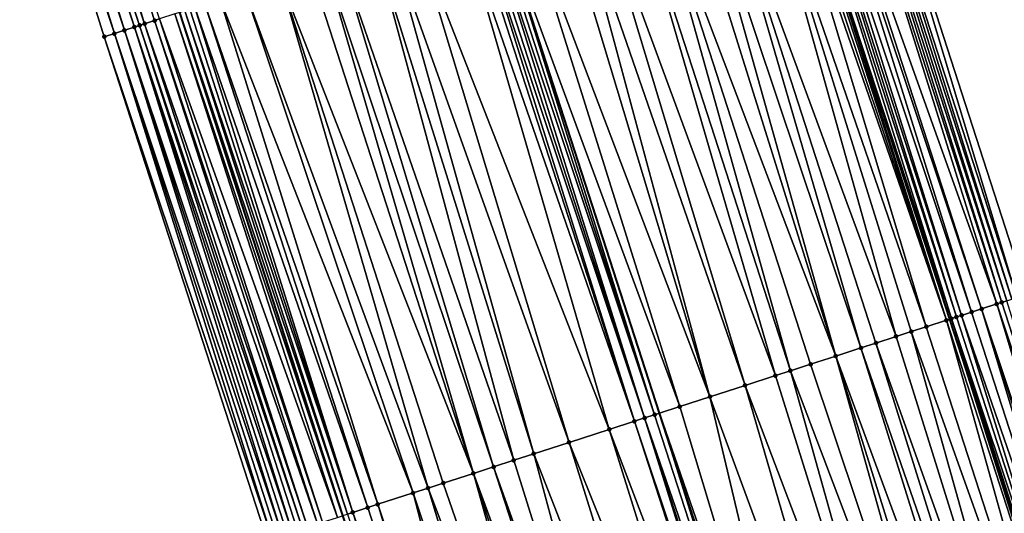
# Model space of a CAD drawing. Header units: feet. Extents: x 2004186 to 2014793, y 836912 to 864902.
# Tile 829 of 974: x 2004625 to 2004662, y 858675 to 858693. Entities that reach past the tile are written whole.
import ezdxf

# ---------------------------------------------------------------- set-up
doc = ezdxf.new("R2010")
doc.units = ezdxf.units.FT
doc.header["$LTSCALE"] = 100
doc.header["$MEASUREMENT"] = 0
for name, color, linetype, lineweight in [('EP_Travel Lane', 5, 'Continuous', 40), ('GPL_Skip Line', 2, 'Continuous', 40), ('Road Shots', 4, 'Continuous', 200), ('Road X-Section', 30, 'Continuous', 13)]:
    doc.layers.add(name, color=color, linetype=linetype, lineweight=lineweight)
doc.layers.add('I-77 SB_MM21-27-Surface-Border', color=7, linetype='Continuous')
doc.layers.add('I-77 SB_MM21-27-Surface-TIN', color=7, linetype='Continuous')

msp = doc.modelspace()

# ---------------------------------------------------------------- linework, layer by layer
at = {"layer": 'EP_Travel Lane'}
for points in [[(2004709.61771611, 858529.906138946, 453.9623807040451), (2004703.471648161, 858548.9372672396, 453.7572828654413), (2004697.325488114, 858567.9686807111, 453.5816978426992), (2004691.179382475, 858586.9999257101, 453.3886868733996), (2004685.033347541, 858606.030951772, 453.1730164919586), (2004678.887321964, 858625.0619488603, 452.954324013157), (2004672.739159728, 858644.0960422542, 452.7560016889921), (2004666.564572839, 858663.1181943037, 452.575067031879), (2004660.390050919, 858682.140146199, 452.3727517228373), (2004654.215562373, 858701.1619952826, 452.1594480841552), (2004648.040919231, 858720.184320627, 451.9970064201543), (2004641.866332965, 858739.2064707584, 451.8158617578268), (2004635.69182761, 858758.228371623, 451.6081030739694), (2004629.517263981, 858777.2504520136, 451.4194967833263), (2004623.342828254, 858796.2721383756, 451.1888358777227), (2004617.196456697, 858815.3040209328, 451.0106820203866), (2004611.05073845, 858834.3353177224, 450.809887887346), (2004604.904946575, 858853.3668425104, 450.6313868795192)], [(2004680.48499716, 858541.5044256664, 453.7725966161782), (2004674.345778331, 858560.5378926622, 453.5791291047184), (2004668.2065859, 858579.5712778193, 453.3771737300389), (2004662.067361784, 858598.6047612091, 453.1853802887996), (2004655.928195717, 858617.6380646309, 452.9749825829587), (2004649.788871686, 858636.6676614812, 452.7713771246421), (2004643.615382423, 858655.6900718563, 452.5810532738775), (2004637.441890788, 858674.7124895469, 452.391521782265), (2004631.268425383, 858693.7348264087, 452.1933727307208), (2004625.094902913, 858712.7573391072, 452.0139840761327), (2004618.921462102, 858731.7796001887, 451.807726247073), (2004612.748018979, 858750.801868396, 451.6022291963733), (2004606.574512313, 858769.8243323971, 451.4176535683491), (2004600.401065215, 858788.8466128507, 451.2134640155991), (2004594.241941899, 858807.8726074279, 451.0178052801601), (2004588.082730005, 858826.8995207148, 450.8157096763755), (2004581.923465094, 858845.9265977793, 450.6296128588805)]]:
    msp.add_polyline3d(points, dxfattribs=at)
at = {"layer": 'GPL_Skip Line'}
msp.add_polyline3d([(2004698.653611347, 858526.3630178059, 454.1734319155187), (2004692.500391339, 858545.3919193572, 453.9763916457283), (2004686.347115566, 858564.4209933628, 453.7972067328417), (2004680.193896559, 858583.4498918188, 453.5998459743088), (2004674.040709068, 858602.47869281, 453.3923940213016), (2004667.887527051, 858621.5074768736, 453.1831894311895), (2004661.734111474, 858640.5363083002, 452.9855262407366), (2004655.575425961, 858659.563413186, 452.7858262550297), (2004649.416711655, 858678.5906070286, 452.595621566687), (2004643.25799972, 858697.6177935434, 452.4046346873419), (2004637.09926841, 858716.6450399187, 452.2200373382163), (2004630.94057194, 858735.672178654, 452.0239504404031), (2004624.781926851, 858754.6991586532, 451.8109200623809), (2004618.623234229, 858773.726285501, 451.613564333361), (2004612.464550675, 858792.7533843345, 451.4132183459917), (2004606.304704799, 858811.7800683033, 451.2086817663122), (2004600.144751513, 858830.8070277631, 451.0318982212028), (2004593.984853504, 858849.8338164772, 450.8384232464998)], dxfattribs=at)
at = {"layer": 'I-77 SB_MM21-27-Surface-Border', "color": 3, "linetype": 'ByBlock', "lineweight": -2}
for points in [[(2004607.305443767, 858854.142167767, 450.4692363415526), (2004612.704133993, 858834.8692839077, 450.6932272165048), (2004618.864052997, 858815.8424303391, 450.880374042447), (2004625.02409527, 858796.815138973, 451.0737429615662), (2004631.75367445, 858777.9726429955, 451.256265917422), (2004638.293041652, 858759.0683452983, 451.4162005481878), (2004644.832429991, 858740.1639822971, 451.5691456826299), (2004650.991186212, 858721.1366589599, 451.7455215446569), (2004657.149925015, 858702.1093894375, 451.9276471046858), (2004663.308614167, 858683.0822733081, 452.1261611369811), (2004669.657585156, 858664.1167430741, 452.3242309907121), (2004675.625982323, 858645.0280724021, 452.5264942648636), (2004681.780788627, 858625.9949378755, 452.7061495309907), (2004687.933923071, 858606.9663009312, 452.9306012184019), (2004693.706398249, 858587.8147877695, 453.1751260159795), (2004699.669277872, 858568.7244813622, 453.3856539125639), (2004705.441837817, 858549.5727060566, 453.6030630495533), (2004711.785404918, 858530.6051886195, 453.7844621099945)], [(2004678.990061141, 858541.0203080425, 453.7058179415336), (2004674.168733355, 858560.4805603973, 453.571379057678), (2004666.112750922, 858578.8934297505, 453.303891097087), (2004659.579012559, 858597.7990193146, 453.0818200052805), (2004653.425856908, 858616.8277218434, 452.8641889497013), (2004646.893223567, 858635.7292243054, 452.6578542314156), (2004640.734521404, 858654.7563806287, 452.4636306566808), (2004634.575778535, 858673.7836627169, 452.2828453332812), (2004628.417070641, 858692.8108367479, 452.0905411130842), (2004622.448609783, 858711.8997041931, 451.9092669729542), (2004616.670476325, 858731.0500167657, 451.7125314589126), (2004610.702076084, 858750.1386969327, 451.5112617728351), (2004605.494637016, 858769.4742340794, 451.363091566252), (2004599.417987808, 858788.5278994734, 451.1640647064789), (2004592.842570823, 858807.4189670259, 450.9650828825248), (2004587.587272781, 858826.7388912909, 450.795730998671), (2004581.807851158, 858845.8891214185, 450.6254984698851)]]:
    msp.add_polyline3d(points, dxfattribs=at)
at = {"layer": 'I-77 SB_MM21-27-Surface-TIN', "color": 128, "linetype": 'ByBlock', "lineweight": -2}
for points in [[(2004624.160914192, 858712.454694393, 451.9819432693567), (2004623.590185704, 858712.2695751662, 451.9446428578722), (2004629.93917473, 858693.3039892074, 452.1367654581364)], [(2004624.160914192, 858712.454694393, 451.9819432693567), (2004630.319650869, 858693.4274314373, 452.1647718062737), (2004630.509894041, 858693.4891367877, 452.177092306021)], [(2004624.160914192, 858712.454694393, 451.9819432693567), (2004629.93917473, 858693.3039892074, 452.1367654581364), (2004630.319650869, 858693.4274314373, 452.1647718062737)], [(2004622.638865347, 858711.9613712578, 451.9175008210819), (2004622.448609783, 858711.8997041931, 451.9092669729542), (2004628.797583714, 858692.934164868, 452.1063673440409)], [(2004622.829132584, 858712.0230022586, 451.9218852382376), (2004622.638865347, 858711.9613712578, 451.9175008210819), (2004628.797583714, 858692.934164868, 452.1063673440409)], [(2004623.019406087, 858712.0846139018, 451.9242033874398), (2004622.829132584, 858712.0230022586, 451.9218852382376), (2004629.178139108, 858693.057362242, 452.108237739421)], [(2004622.829132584, 858712.0230022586, 451.9218852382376), (2004628.797583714, 858692.934164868, 452.1063673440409), (2004629.178139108, 858693.057362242, 452.108237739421)], [(2004623.209673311, 858712.1462449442, 451.9285921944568), (2004623.019406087, 858712.0846139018, 451.9242033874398), (2004629.178139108, 858693.057362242, 452.108237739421)], [(2004623.399933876, 858712.2078965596, 451.9351770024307), (2004623.209673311, 858712.1462449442, 451.9285921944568), (2004629.558668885, 858693.1806387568, 452.1185556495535)], [(2004623.209673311, 858712.1462449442, 451.9285921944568), (2004629.178139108, 858693.057362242, 452.108237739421), (2004629.558668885, 858693.1806387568, 452.1185556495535)], [(2004623.590185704, 858712.2695751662, 451.9446428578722), (2004623.399933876, 858712.2078965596, 451.9351770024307), (2004629.748925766, 858693.2423017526, 452.1263551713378)], [(2004623.399933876, 858712.2078965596, 451.9351770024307), (2004629.558668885, 858693.1806387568, 452.1185556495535), (2004629.748925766, 858693.2423017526, 452.1263551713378)], [(2004623.590185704, 858712.2695751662, 451.9446428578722), (2004629.748925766, 858693.2423017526, 452.1263551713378), (2004629.93917473, 858693.3039892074, 452.1367654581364)], [(2004622.448609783, 858711.8997041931, 451.9092669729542), (2004628.417070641, 858692.8108367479, 452.0905411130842), (2004628.797583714, 858692.934164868, 452.1063673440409)], [(2004656.388692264, 858701.8633714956, 451.9641266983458), (2004656.198371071, 858701.8019071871, 451.9775351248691), (2004662.357029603, 858682.7748856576, 452.1861457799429)], [(2004656.578972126, 858701.9249634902, 451.9643475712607), (2004656.388692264, 858701.8633714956, 451.9641266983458), (2004662.547362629, 858682.8363134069, 452.1688352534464)], [(2004656.388692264, 858701.8633714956, 451.9641266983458), (2004662.357029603, 858682.7748856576, 452.1861457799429), (2004662.547362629, 858682.8363134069, 452.1688352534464)], [(2004656.769272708, 858701.9864914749, 451.9577359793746), (2004656.578972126, 858701.9249634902, 451.9643475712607), (2004662.737647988, 858682.897888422, 452.1672438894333)], [(2004656.578972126, 858701.9249634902, 451.9643475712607), (2004662.547362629, 858682.8363134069, 452.1688352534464), (2004662.737647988, 858682.897888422, 452.1672438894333)], [(2004657.149925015, 858702.1093894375, 451.9276471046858), (2004656.769272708, 858701.9864914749, 451.9577359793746), (2004662.927962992, 858682.9593718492, 452.1558764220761)], [(2004656.769272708, 858701.9864914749, 451.9577359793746), (2004662.737647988, 858682.897888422, 452.1672438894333), (2004662.927962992, 858682.9593718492, 452.1558764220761)], [(2004657.149925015, 858702.1093894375, 451.9276471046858), (2004662.927962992, 858682.9593718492, 452.1558764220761), (2004663.308614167, 858683.0822733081, 452.1261611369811)], [(2004655.24673177, 858701.494688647, 452.0555716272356), (2004654.86602881, 858701.3719471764, 452.1023644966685), (2004661.215029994, 858682.4063236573, 452.2904889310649)], [(2004655.437068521, 858701.5561048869, 452.0370323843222), (2004655.24673177, 858701.494688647, 452.0555716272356), (2004661.595713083, 858682.5291265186, 452.2502493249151)], [(2004655.24673177, 858701.494688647, 452.0555716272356), (2004661.215029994, 858682.4063236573, 452.2904889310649), (2004661.595713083, 858682.5291265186, 452.2502493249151)], [(2004656.198371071, 858701.8019071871, 451.9775351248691), (2004655.437068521, 858701.5561048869, 452.0370323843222), (2004662.166703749, 858682.7134357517, 452.201091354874)], [(2004655.437068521, 858701.5561048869, 452.0370323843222), (2004661.595713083, 858682.5291265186, 452.2502493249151), (2004662.166703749, 858682.7134357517, 452.201091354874)], [(2004656.198371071, 858701.8019071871, 451.9775351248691), (2004662.166703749, 858682.7134357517, 452.201091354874), (2004662.357029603, 858682.7748856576, 452.1861457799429)], [(2004654.104702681, 858701.1262177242, 452.1696375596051), (2004653.914392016, 858701.0647208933, 452.1795745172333), (2004660.263331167, 858682.0992890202, 452.3881543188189)], [(2004654.104702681, 858701.1262177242, 452.1696375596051), (2004660.263331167, 858682.0992890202, 452.3881543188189), (2004654.215562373, 858701.1619952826, 452.1594480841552)], [(2004654.485369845, 858701.2490697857, 452.1346492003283), (2004654.215562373, 858701.1619952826, 452.1594480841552), (2004660.453681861, 858682.1606621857, 452.3650174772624)], [(2004660.263331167, 858682.0992890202, 452.3881543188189), (2004660.390050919, 858682.140146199, 452.3727517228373), (2004654.215562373, 858701.1619952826, 452.1594480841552)], [(2004660.453681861, 858682.1606621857, 452.3650174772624), (2004654.215562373, 858701.1619952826, 452.1594480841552), (2004660.390050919, 858682.140146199, 452.3727517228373)], [(2004654.675691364, 858701.3105330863, 452.1211332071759), (2004654.485369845, 858701.2490697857, 452.1346492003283), (2004660.644043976, 858682.2220000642, 452.3381141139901)], [(2004654.485369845, 858701.2490697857, 452.1346492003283), (2004660.453681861, 858682.1606621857, 452.3650174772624), (2004660.644043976, 858682.2220000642, 452.3381141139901)], [(2004654.86602881, 858701.3719471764, 452.1023644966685), (2004654.675691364, 858701.3105330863, 452.1211332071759), (2004660.834386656, 858682.2833979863, 452.3176197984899)], [(2004654.675691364, 858701.3105330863, 452.1211332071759), (2004660.644043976, 858682.2220000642, 452.3381141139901), (2004660.834386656, 858682.2833979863, 452.3176197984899)], [(2004654.86602881, 858701.3719471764, 452.1023644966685), (2004660.834386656, 858682.2833979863, 452.3176197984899), (2004661.215029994, 858682.4063236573, 452.2904889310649)], [(2004652.962897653, 858700.757054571, 452.2098146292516), (2004651.440543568, 858700.2646744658, 452.2460315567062), (2004658.360362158, 858681.4838954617, 452.4421306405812)], [(2004653.724088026, 858701.0032034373, 452.1873099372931), (2004652.962897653, 858700.757054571, 452.2098146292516), (2004659.502119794, 858681.8532050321, 452.4175833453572)], [(2004652.962897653, 858700.757054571, 452.2098146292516), (2004658.931240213, 858681.6685526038, 452.4301085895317), (2004659.502119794, 858681.8532050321, 452.4175833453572)], [(2004652.962897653, 858700.757054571, 452.2098146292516), (2004658.360362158, 858681.4838954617, 452.4421306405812), (2004658.931240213, 858681.6685526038, 452.4301085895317)], [(2004653.914392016, 858701.0647208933, 452.1795745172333), (2004653.724088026, 858701.0032034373, 452.1873099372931), (2004660.263331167, 858682.0992890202, 452.3881543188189)], [(2004653.724088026, 858701.0032034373, 452.1873099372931), (2004659.502119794, 858681.8532050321, 452.4175833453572), (2004660.263331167, 858682.0992890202, 452.3881543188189)], [(2004650.679358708, 858700.0185085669, 452.2667182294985), (2004650.108484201, 858699.8338404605, 452.2775705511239), (2004656.076865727, 858680.7452181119, 452.4850120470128)], [(2004651.440543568, 858700.2646744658, 452.2460315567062), (2004650.679358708, 858700.0185085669, 452.2667182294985), (2004657.028324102, 858681.0529956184, 452.4666407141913)], [(2004650.679358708, 858700.0185085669, 452.2667182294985), (2004656.076865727, 858680.7452181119, 452.4850120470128), (2004657.028324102, 858681.0529956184, 452.4666407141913)], [(2004651.440543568, 858700.2646744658, 452.2460315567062), (2004657.599195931, 858681.2376719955, 452.4566717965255), (2004658.360362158, 858681.4838954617, 452.4421306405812)], [(2004651.440543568, 858700.2646744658, 452.2460315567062), (2004657.028324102, 858681.0529956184, 452.4666407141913), (2004657.599195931, 858681.2376719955, 452.4566717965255)], [(2004650.108484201, 858699.8338404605, 452.2775705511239), (2004648.966744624, 858699.4644751, 452.296163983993), (2004656.076865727, 858680.7452181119, 452.4850120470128)], [(2004648.966744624, 858699.4644751, 452.296163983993), (2004648.205598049, 858699.2181909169, 452.3042249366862), (2004654.364258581, 858680.1911632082, 452.5121678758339)], [(2004648.966744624, 858699.4644751, 452.296163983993), (2004655.125423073, 858680.4373920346, 452.4981989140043), (2004656.076865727, 858680.7452181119, 452.4850120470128)], [(2004648.966744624, 858699.4644751, 452.296163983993), (2004654.364258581, 858680.1911632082, 452.5121678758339), (2004655.125423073, 858680.4373920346, 452.4981989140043)], [(2004648.205598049, 858699.2181909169, 452.3042249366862), (2004646.873577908, 858698.7872357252, 452.3228284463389), (2004653.79338663, 858680.0064872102, 452.5221772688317)], [(2004648.205598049, 858699.2181909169, 452.3042249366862), (2004653.79338663, 858680.0064872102, 452.5221772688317), (2004654.364258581, 858680.1911632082, 452.5121678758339)], [(2004646.112412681, 858698.5410091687, 452.3370404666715), (2004645.541519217, 858698.3563996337, 452.3541447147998), (2004651.319597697, 858679.2062569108, 452.5690052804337)], [(2004646.873577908, 858698.7872357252, 452.3228284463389), (2004646.112412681, 858698.5410091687, 452.3370404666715), (2004652.651644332, 858679.6371302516, 452.5416663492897)], [(2004646.112412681, 858698.5410091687, 452.3370404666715), (2004651.319597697, 858679.2062569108, 452.5690052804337), (2004652.651644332, 858679.6371302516, 452.5416663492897)], [(2004646.873577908, 858698.7872357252, 452.3228284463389), (2004652.651644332, 858679.6371302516, 452.5416663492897), (2004653.79338663, 858680.0064872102, 452.5221772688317)], [(2004645.541519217, 858698.3563996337, 452.3541447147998), (2004644.209464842, 858697.9255502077, 452.3840376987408), (2004651.319597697, 858679.2062569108, 452.5690052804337)], [(2004644.209464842, 858697.9255502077, 452.3840376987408), (2004643.25799972, 858697.6177935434, 452.4046346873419), (2004650.17786235, 858678.8368784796, 452.5862023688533)], [(2004644.209464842, 858697.9255502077, 452.3840376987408), (2004650.17786235, 858678.8368784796, 452.5862023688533), (2004651.319597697, 858679.2062569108, 452.5690052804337)], [(2004642.687176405, 858697.4329672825, 452.3986055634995), (2004642.4968832, 858697.3714165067, 452.402784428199), (2004648.845890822, 858678.4057730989, 452.5887732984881)], [(2004642.87745753, 858697.4945553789, 452.3984102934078), (2004642.687176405, 858697.4329672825, 452.3986055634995), (2004648.845890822, 858678.4057730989, 452.5887732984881)], [(2004643.067720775, 858697.5561987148, 452.4041113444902), (2004642.87745753, 858697.4945553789, 452.3984102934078), (2004649.226423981, 858678.5290391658, 452.5979763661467)], [(2004642.87745753, 858697.4945553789, 452.3984102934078), (2004648.845890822, 858678.4057730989, 452.5887732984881), (2004649.226423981, 858678.5290391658, 452.5979763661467)], [(2004643.067720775, 858697.5561987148, 452.4041113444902), (2004649.226423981, 858678.5290391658, 452.5979763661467), (2004643.25799972, 858697.6177935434, 452.4046346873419)], [(2004649.226423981, 858678.5290391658, 452.5979763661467), (2004649.416711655, 858678.5906070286, 452.595621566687), (2004643.25799972, 858697.6177935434, 452.4046346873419)], [(2004650.17786235, 858678.8368784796, 452.5862023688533), (2004643.25799972, 858697.6177935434, 452.4046346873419), (2004649.416711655, 858678.5906070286, 452.595621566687)], [(2004641.926043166, 858697.1866419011, 452.4022690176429), (2004640.213597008, 858696.6320896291, 452.3763373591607), (2004647.513946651, 858677.9745831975, 452.5823224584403)], [(2004642.306598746, 858697.3098386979, 452.4040777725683), (2004641.926043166, 858697.1866419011, 452.4022690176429), (2004648.46531204, 858678.2826479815, 452.5946152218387)], [(2004641.926043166, 858697.1866419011, 452.4022690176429), (2004647.513946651, 858677.9745831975, 452.5823224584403), (2004648.46531204, 858678.2826479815, 452.5946152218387)], [(2004642.4968832, 858697.3714165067, 452.402784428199), (2004642.306598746, 858697.3098386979, 452.4040777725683), (2004648.46531204, 858678.2826479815, 452.5946152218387)], [(2004642.4968832, 858697.3714165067, 452.402784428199), (2004648.46531204, 858678.2826479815, 452.5946152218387), (2004648.845890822, 858678.4057730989, 452.5887732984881)], [(2004639.262243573, 858696.3239879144, 452.3601036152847), (2004638.691419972, 858696.1391625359, 452.3541686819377), (2004644.659870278, 858677.0503276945, 452.5389169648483)], [(2004640.213597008, 858696.6320896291, 452.3763373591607), (2004639.262243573, 858696.3239879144, 452.3601036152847), (2004645.991770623, 858677.481652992, 452.5598200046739)], [(2004639.262243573, 858696.3239879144, 452.3601036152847), (2004644.659870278, 858677.0503276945, 452.5389169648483), (2004645.991770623, 858677.481652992, 452.5598200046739)], [(2004640.213597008, 858696.6320896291, 452.3763373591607), (2004645.991770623, 858677.481652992, 452.5598200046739), (2004647.513946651, 858677.9745831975, 452.5823224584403)], [(2004638.691419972, 858696.1391625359, 452.3541686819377), (2004637.359519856, 858695.7078365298, 452.3331913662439), (2004643.898785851, 858676.8038515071, 452.52648255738)], [(2004638.691419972, 858696.1391625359, 452.3541686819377), (2004643.898785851, 858676.8038515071, 452.52648255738), (2004644.659870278, 858677.0503276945, 452.5389169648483)], [(2004637.359519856, 858695.7078365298, 452.3331913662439), (2004636.788714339, 858695.5229552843, 452.3212931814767), (2004643.137703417, 858676.5573691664, 452.5133913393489)], [(2004637.359519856, 858695.7078365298, 452.3331913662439), (2004643.137703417, 858676.5573691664, 452.5133913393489), (2004643.898785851, 858676.8038515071, 452.52648255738)], [(2004636.21790235, 858695.338094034, 452.311529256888), (2004635.076288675, 858694.9683396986, 452.2886034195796), (2004642.376621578, 858676.3108849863, 452.5001037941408)], [(2004636.788714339, 858695.5229552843, 452.3212931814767), (2004636.21790235, 858695.338094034, 452.311529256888), (2004642.376621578, 858676.3108849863, 452.5001037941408)], [(2004636.788714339, 858695.5229552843, 452.3212931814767), (2004642.376621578, 858676.3108849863, 452.5001037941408), (2004643.137703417, 858676.5573691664, 452.5133913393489)], [(2004635.076288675, 858694.9683396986, 452.2886034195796), (2004633.74438846, 858694.5370139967, 452.2676585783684), (2004640.664194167, 858675.7562747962, 452.4679882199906)], [(2004635.076288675, 858694.9683396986, 452.2886034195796), (2004641.235004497, 858675.9411411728, 452.4782998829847), (2004642.376621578, 858676.3108849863, 452.5001037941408)], [(2004635.076288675, 858694.9683396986, 452.2886034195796), (2004640.664194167, 858675.7562747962, 452.4679882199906), (2004641.235004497, 858675.9411411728, 452.4782998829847)], [(2004633.74438846, 858694.5370139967, 452.2676585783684), (2004632.793018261, 858694.2289640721, 452.2569528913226), (2004640.093377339, 858675.5714284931, 452.4598192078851)], [(2004633.74438846, 858694.5370139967, 452.2676585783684), (2004640.093377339, 858675.5714284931, 452.4598192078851), (2004640.664194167, 858675.7562747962, 452.4679882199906)], [(2004632.222222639, 858694.0440522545, 452.2417914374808), (2004631.841706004, 858693.9207351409, 452.2271400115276), (2004638.380922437, 858675.0169032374, 452.4367695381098)], [(2004632.793018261, 858694.2289640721, 452.2569528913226), (2004632.222222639, 858694.0440522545, 452.2417914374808), (2004638.761456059, 858675.1401678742, 452.4458199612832)], [(2004632.222222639, 858694.0440522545, 452.2417914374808), (2004638.380922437, 858675.0169032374, 452.4367695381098), (2004638.761456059, 858675.1401678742, 452.4458199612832)], [(2004632.793018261, 858694.2289640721, 452.2569528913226), (2004638.761456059, 858675.1401678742, 452.4458199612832), (2004640.093377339, 858675.5714284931, 452.4598192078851)], [(2004631.080718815, 858693.6739585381, 452.1826399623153), (2004630.509894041, 858693.4891367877, 452.177092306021), (2004637.23942431, 858674.6467919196, 452.3757381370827)], [(2004631.080718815, 858693.6739585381, 452.1826399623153), (2004637.429660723, 858674.7085181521, 452.3902877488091), (2004631.268425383, 858693.7348264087, 452.1933727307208)], [(2004631.080718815, 858693.6739585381, 452.1826399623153), (2004637.23942431, 858674.6467919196, 452.3757381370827), (2004637.429660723, 858674.7085181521, 452.3902877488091)], [(2004631.270966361, 858693.7356503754, 452.193518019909), (2004631.268425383, 858693.7348264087, 452.1933727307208), (2004637.441890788, 858674.7124895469, 452.391521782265)], [(2004637.429660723, 858674.7085181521, 452.3902877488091), (2004637.441890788, 858674.7124895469, 452.391521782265), (2004631.268425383, 858693.7348264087, 452.1933727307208)], [(2004631.461193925, 858693.7974039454, 452.2109854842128), (2004631.270966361, 858693.7356503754, 452.193518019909), (2004637.619883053, 858674.7702878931, 452.4094814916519)], [(2004631.270966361, 858693.7356503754, 452.193518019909), (2004637.441890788, 858674.7124895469, 452.391521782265), (2004637.619883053, 858674.7702878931, 452.4094814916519)], [(2004631.651439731, 858693.8591011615, 452.222437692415), (2004631.461193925, 858693.7974039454, 452.2109854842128), (2004637.810138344, 858674.8319558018, 452.417805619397)], [(2004631.461193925, 858693.7974039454, 452.2109854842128), (2004637.619883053, 858674.7702878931, 452.4094814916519), (2004637.810138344, 858674.8319558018, 452.417805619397)], [(2004631.841706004, 858693.9207351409, 452.2271400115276), (2004631.651439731, 858693.8591011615, 452.222437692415), (2004637.810138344, 858674.8319558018, 452.417805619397)], [(2004631.841706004, 858693.9207351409, 452.2271400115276), (2004637.810138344, 858674.8319558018, 452.417805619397), (2004638.380922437, 858675.0169032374, 452.4367695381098)], [(2004629.93917473, 858693.3039892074, 452.1367654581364), (2004629.748925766, 858693.2423017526, 452.1263551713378), (2004636.097877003, 858674.2768325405, 452.3309247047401)], [(2004630.319650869, 858693.4274314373, 452.1647718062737), (2004629.93917473, 858693.3039892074, 452.1367654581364), (2004636.47833966, 858674.400316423, 452.3633774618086)], [(2004629.93917473, 858693.3039892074, 452.1367654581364), (2004636.097877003, 858674.2768325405, 452.3309247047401), (2004636.47833966, 858674.400316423, 452.3633774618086)], [(2004630.509894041, 858693.4891367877, 452.177092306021), (2004630.319650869, 858693.4274314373, 452.1647718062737), (2004636.668600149, 858674.4619682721, 452.3699873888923)], [(2004630.319650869, 858693.4274314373, 452.1647718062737), (2004636.47833966, 858674.400316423, 452.3633774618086), (2004636.668600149, 858674.4619682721, 452.3699873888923)], [(2004630.509894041, 858693.4891367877, 452.177092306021), (2004636.668600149, 858674.4619682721, 452.3699873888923), (2004637.23942431, 858674.6467919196, 452.3757381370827)], [(2004628.797583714, 858692.934164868, 452.1063673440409), (2004628.417070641, 858692.8108367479, 452.0905411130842), (2004634.766031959, 858673.8453363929, 452.2917850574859)], [(2004629.178139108, 858693.057362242, 452.108237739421), (2004628.797583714, 858692.934164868, 452.1063673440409), (2004635.146572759, 858673.9685788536, 452.2984684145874)], [(2004628.797583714, 858692.934164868, 452.1063673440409), (2004634.956292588, 858673.906987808, 452.2983486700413), (2004635.146572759, 858673.9685788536, 452.2984684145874)], [(2004628.797583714, 858692.934164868, 452.1063673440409), (2004634.766031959, 858673.8453363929, 452.2917850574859), (2004634.956292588, 858673.906987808, 452.2983486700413)], [(2004629.558668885, 858693.1806387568, 452.1185556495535), (2004629.178139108, 858693.057362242, 452.108237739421), (2004635.527131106, 858674.0917671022, 452.2993651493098)], [(2004629.178139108, 858693.057362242, 452.108237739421), (2004635.336860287, 858674.0301471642, 452.2961614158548), (2004635.527131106, 858674.0917671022, 452.2993651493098)], [(2004629.178139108, 858693.057362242, 452.108237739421), (2004635.146572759, 858673.9685788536, 452.2984684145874), (2004635.336860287, 858674.0301471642, 452.2961614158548)], [(2004629.748925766, 858693.2423017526, 452.1263551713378), (2004629.558668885, 858693.1806387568, 452.1185556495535), (2004635.907637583, 858674.2151155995, 452.3173668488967)], [(2004629.558668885, 858693.1806387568, 452.1185556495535), (2004635.717387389, 858674.1534319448, 452.3073619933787), (2004635.907637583, 858674.2151155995, 452.3173668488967)], [(2004629.558668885, 858693.1806387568, 452.1185556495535), (2004635.527131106, 858674.0917671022, 452.2993651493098), (2004635.717387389, 858674.1534319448, 452.3073619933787)], [(2004629.748925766, 858693.2423017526, 452.1263551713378), (2004635.907637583, 858674.2151155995, 452.3173668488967), (2004636.097877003, 858674.2768325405, 452.3309247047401)], [(2004628.417070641, 858692.8108367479, 452.0905411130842), (2004634.575778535, 858673.7836627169, 452.2828453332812), (2004634.766031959, 858673.8453363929, 452.2917850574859)], [(2004661.595713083, 858682.5291265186, 452.2502493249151), (2004661.215029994, 858682.4063236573, 452.2904889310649), (2004667.373648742, 858663.3794250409, 452.5122061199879)], [(2004662.166703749, 858682.7134357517, 452.201091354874), (2004661.595713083, 858682.5291265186, 452.2502493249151), (2004667.944679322, 858663.5636109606, 452.4498856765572)], [(2004661.595713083, 858682.5291265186, 452.2502493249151), (2004667.754342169, 858663.5021959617, 452.4685571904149), (2004667.944679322, 858663.5636109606, 452.4498856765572)], [(2004661.595713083, 858682.5291265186, 452.2502493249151), (2004667.373648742, 858663.3794250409, 452.5122061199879), (2004667.754342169, 858663.5021959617, 452.4685571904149)], [(2004662.357029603, 858682.7748856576, 452.1861457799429), (2004662.166703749, 858682.7134357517, 452.201091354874), (2004668.515670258, 858663.7479193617, 452.4006388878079)], [(2004662.166703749, 858682.7134357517, 452.201091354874), (2004667.944679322, 858663.5636109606, 452.4498856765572), (2004668.515670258, 858663.7479193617, 452.4006388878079)], [(2004662.547362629, 858682.8363134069, 452.1688352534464), (2004662.357029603, 858682.7748856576, 452.1861457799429), (2004668.515670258, 858663.7479193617, 452.4006388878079)], [(2004660.263331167, 858682.0992890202, 452.3881543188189), (2004666.422011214, 858663.0722010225, 452.5896569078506), (2004660.390050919, 858682.140146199, 452.3727517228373)], [(2004660.453681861, 858682.1606621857, 452.3650174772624), (2004660.390050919, 858682.140146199, 452.3727517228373), (2004666.564572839, 858663.1181943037, 452.575067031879)], [(2004666.422011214, 858663.0722010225, 452.5896569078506), (2004666.564572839, 858663.1181943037, 452.575067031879), (2004660.390050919, 858682.140146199, 452.3727517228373)], [(2004660.644043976, 858682.2220000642, 452.3381141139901), (2004660.453681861, 858682.1606621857, 452.3650174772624), (2004666.80269042, 858663.1950158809, 452.5506978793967)], [(2004660.453681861, 858682.1606621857, 452.3650174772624), (2004666.564572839, 858663.1181943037, 452.575067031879), (2004666.80269042, 858663.1950158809, 452.5506978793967)], [(2004660.834386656, 858682.2833979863, 452.3176197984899), (2004660.644043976, 858682.2220000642, 452.3381141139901), (2004666.80269042, 858663.1950158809, 452.5506978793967)], [(2004661.215029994, 858682.4063236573, 452.2904889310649), (2004660.834386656, 858682.2833979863, 452.3176197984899), (2004667.373648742, 858663.3794250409, 452.5122061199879)], [(2004660.834386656, 858682.2833979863, 452.3176197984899), (2004666.80269042, 858663.1950158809, 452.5506978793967), (2004667.373648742, 858663.3794250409, 452.5122061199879)], [(2004659.502119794, 858681.8532050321, 452.4175833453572), (2004658.931240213, 858681.6685526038, 452.4301085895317), (2004665.660790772, 858662.8261450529, 452.6220766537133)], [(2004660.263331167, 858682.0992890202, 452.3881543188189), (2004659.502119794, 858681.8532050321, 452.4175833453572), (2004665.660790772, 858662.8261450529, 452.6220766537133)], [(2004660.263331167, 858682.0992890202, 452.3881543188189), (2004665.660790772, 858662.8261450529, 452.6220766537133), (2004666.422011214, 858663.0722010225, 452.5896569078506)], [(2004658.360362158, 858681.4838954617, 452.4421306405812), (2004657.599195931, 858681.2376719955, 452.4566717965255), (2004664.328724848, 858662.3953313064, 452.655776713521)], [(2004658.931240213, 858681.6685526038, 452.4301085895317), (2004658.360362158, 858681.4838954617, 452.4421306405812), (2004664.328724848, 858662.3953313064, 452.655776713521)], [(2004658.931240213, 858681.6685526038, 452.4301085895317), (2004664.328724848, 858662.3953313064, 452.655776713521), (2004665.660790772, 858662.8261450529, 452.6220766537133)], [(2004657.028324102, 858681.0529956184, 452.4666407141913), (2004656.076865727, 858680.7452181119, 452.4850120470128), (2004662.99667756, 858661.9644599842, 452.6833311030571)], [(2004657.599195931, 858681.2376719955, 452.4566717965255), (2004657.028324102, 858681.0529956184, 452.4666407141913), (2004663.567560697, 858662.1491014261, 452.6696331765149)], [(2004657.028324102, 858681.0529956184, 452.4666407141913), (2004662.99667756, 858661.9644599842, 452.6833311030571), (2004663.567560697, 858662.1491014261, 452.6696331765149)], [(2004657.599195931, 858681.2376719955, 452.4566717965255), (2004663.567560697, 858662.1491014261, 452.6696331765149), (2004664.328724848, 858662.3953313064, 452.655776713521)], [(2004656.076865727, 858680.7452181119, 452.4850120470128), (2004655.125423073, 858680.4373920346, 452.4981989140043), (2004661.474362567, 858661.4719591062, 452.7066551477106)], [(2004656.076865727, 858680.7452181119, 452.4850120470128), (2004662.045225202, 858661.6566638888, 452.6997182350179), (2004662.99667756, 858661.9644599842, 452.6833311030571)], [(2004656.076865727, 858680.7452181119, 452.4850120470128), (2004661.474362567, 858661.4719591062, 452.7066551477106), (2004662.045225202, 858661.6566638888, 452.6997182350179)], [(2004655.125423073, 858680.4373920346, 452.4981989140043), (2004654.364258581, 858680.1911632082, 452.5121678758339), (2004661.474362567, 858661.4719591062, 452.7066551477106)], [(2004653.79338663, 858680.0064872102, 452.5221772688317), (2004652.651644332, 858679.6371302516, 452.5416663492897), (2004659.761761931, 858660.9178840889, 452.7316640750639)], [(2004654.364258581, 858680.1911632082, 452.5121678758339), (2004653.79338663, 858680.0064872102, 452.5221772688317), (2004659.761761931, 858660.9178840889, 452.7316640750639)], [(2004654.364258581, 858680.1911632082, 452.5121678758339), (2004659.761761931, 858660.9178840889, 452.7316640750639), (2004661.474362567, 858661.4719591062, 452.7066551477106)], [(2004652.651644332, 858679.6371302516, 452.5416663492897), (2004651.319597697, 858679.2062569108, 452.5690052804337), (2004658.239463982, 858660.4253305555, 452.7493676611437)], [(2004652.651644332, 858679.6371302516, 452.5416663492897), (2004658.239463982, 858660.4253305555, 452.7493676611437), (2004659.761761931, 858660.9178840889, 452.7316640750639)], [(2004651.319597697, 858679.2062569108, 452.5690052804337), (2004650.17786235, 858678.8368784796, 452.5862023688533), (2004655.95599624, 858659.68656457, 452.7827880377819)], [(2004651.319597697, 858679.2062569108, 452.5690052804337), (2004655.95599624, 858659.68656457, 452.7827880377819), (2004658.239463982, 858660.4253305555, 452.7493676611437)], [(2004650.17786235, 858678.8368784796, 452.5862023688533), (2004649.416711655, 858678.5906070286, 452.595621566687), (2004655.95599624, 858659.68656457, 452.7827880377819)], [(2004648.845890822, 858678.4057730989, 452.5887732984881), (2004648.46531204, 858678.2826479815, 452.5946152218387), (2004654.814297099, 858659.317074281, 452.7880454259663)], [(2004649.226423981, 858678.5290391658, 452.5979763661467), (2004648.845890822, 858678.4057730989, 452.5887732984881), (2004655.385140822, 858659.5018374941, 452.7873453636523)], [(2004648.845890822, 858678.4057730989, 452.5887732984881), (2004655.004586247, 858659.3786375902, 452.7852045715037), (2004655.385140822, 858659.5018374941, 452.7873453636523)], [(2004648.845890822, 858678.4057730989, 452.5887732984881), (2004654.814297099, 858659.317074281, 452.7880454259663), (2004655.004586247, 858659.3786375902, 452.7852045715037)], [(2004649.226423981, 858678.5290391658, 452.5979763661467), (2004655.385140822, 858659.5018374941, 452.7873453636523), (2004649.416711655, 858678.5906070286, 452.595621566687)], [(2004655.385140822, 858659.5018374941, 452.7873453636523), (2004655.575425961, 858659.563413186, 452.7858262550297), (2004649.416711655, 858678.5906070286, 452.595621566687)], [(2004655.95599624, 858659.68656457, 452.7827880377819), (2004649.416711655, 858678.5906070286, 452.595621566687), (2004655.575425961, 858659.563413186, 452.7858262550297)], [(2004648.46531204, 858678.2826479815, 452.5946152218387), (2004647.513946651, 858677.9745831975, 452.5823224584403), (2004654.624015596, 858659.2554873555, 452.7883654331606)], [(2004648.46531204, 858678.2826479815, 452.5946152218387), (2004654.624015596, 858659.2554873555, 452.7883654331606), (2004654.814297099, 858659.317074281, 452.7880454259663)], [(2004647.513946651, 858677.9745831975, 452.5823224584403), (2004645.991770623, 858677.481652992, 452.5598200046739), (2004653.482378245, 858658.8858061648, 452.7732459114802)], [(2004647.513946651, 858677.9745831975, 452.5823224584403), (2004653.482378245, 858658.8858061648, 452.7732459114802), (2004654.624015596, 858659.2554873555, 452.7883654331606)], [(2004645.991770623, 858677.481652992, 452.5598200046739), (2004644.659870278, 858677.0503276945, 452.5389169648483), (2004651.960210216, 858658.3928512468, 452.7481056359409)], [(2004645.991770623, 858677.481652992, 452.5598200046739), (2004651.960210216, 858658.3928512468, 452.7481056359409), (2004653.482378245, 858658.8858061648, 452.7732459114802)], [(2004644.659870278, 858677.0503276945, 452.5389169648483), (2004643.898785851, 858676.8038515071, 452.52648255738), (2004649.86722427, 858657.7150533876, 452.7151551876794)], [(2004644.659870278, 858677.0503276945, 452.5389169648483), (2004649.86722427, 858657.7150533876, 452.7151551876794), (2004651.960210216, 858658.3928512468, 452.7481056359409)], [(2004643.137703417, 858676.5573691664, 452.5133913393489), (2004642.376621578, 858676.3108849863, 452.5001037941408), (2004649.296414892, 858657.5301840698, 452.7045295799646)], [(2004643.898785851, 858676.8038515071, 452.52648255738), (2004643.137703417, 858676.5573691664, 452.5133913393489), (2004649.86722427, 858657.7150533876, 452.7151551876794)], [(2004643.137703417, 858676.5573691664, 452.5133913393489), (2004649.296414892, 858657.5301840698, 452.7045295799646), (2004649.86722427, 858657.7150533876, 452.7151551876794)], [(2004642.376621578, 858676.3108849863, 452.5001037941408), (2004641.235004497, 858675.9411411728, 452.4782998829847), (2004647.77425983, 858657.0371890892, 452.675113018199)], [(2004642.376621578, 858676.3108849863, 452.5001037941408), (2004648.535333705, 858657.2836978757, 452.6910270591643), (2004649.296414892, 858657.5301840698, 452.7045295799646)], [(2004642.376621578, 858676.3108849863, 452.5001037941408), (2004647.77425983, 858657.0371890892, 452.675113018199), (2004648.535333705, 858657.2836978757, 452.6910270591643)], [(2004641.235004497, 858675.9411411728, 452.4782998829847), (2004640.664194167, 858675.7562747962, 452.4679882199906), (2004647.77425983, 858657.0371890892, 452.675113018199)], [(2004640.093377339, 858675.5714284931, 452.4598192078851), (2004638.761456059, 858675.1401678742, 452.4458199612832), (2004645.110456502, 858656.1745466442, 452.634176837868)], [(2004640.664194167, 858675.7562747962, 452.4679882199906), (2004640.093377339, 858675.5714284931, 452.4598192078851), (2004646.442372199, 858656.6058245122, 452.6500172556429)], [(2004640.093377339, 858675.5714284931, 452.4598192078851), (2004645.110456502, 858656.1745466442, 452.634176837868), (2004646.442372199, 858656.6058245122, 452.6500172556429)], [(2004640.664194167, 858675.7562747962, 452.4679882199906), (2004646.442372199, 858656.6058245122, 452.6500172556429), (2004647.77425983, 858657.0371890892, 452.675113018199)], [(2004638.761456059, 858675.1401678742, 452.4458199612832), (2004638.380922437, 858675.0169032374, 452.4367695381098), (2004644.539647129, 858655.9896773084, 452.6235493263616)], [(2004638.761456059, 858675.1401678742, 452.4458199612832), (2004644.539647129, 858655.9896773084, 452.6235493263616), (2004645.110456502, 858656.1745466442, 452.634176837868)], [(2004637.810138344, 858674.8319558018, 452.417805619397), (2004637.619883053, 858674.7702878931, 452.4094814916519), (2004643.968865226, 858655.8047231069, 452.6038632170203)], [(2004638.380922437, 858675.0169032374, 452.4367695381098), (2004637.810138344, 858674.8319558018, 452.417805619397), (2004644.539647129, 858655.9896773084, 452.6235493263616)], [(2004637.810138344, 858674.8319558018, 452.417805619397), (2004643.968865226, 858655.8047231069, 452.6038632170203), (2004644.539647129, 858655.9896773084, 452.6235493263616)]]:
    msp.add_3dface(points, dxfattribs=at)
at = {"layer": 'Road Shots', "lineweight": 100}
for p in [(2004629.93917473, 858693.3039892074, 452.1367654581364), (2004630.319650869, 858693.4274314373, 452.1647718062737), (2004628.797583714, 858692.934164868, 452.1063673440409), (2004629.178139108, 858693.057362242, 452.108237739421), (2004629.558668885, 858693.1806387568, 452.1185556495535), (2004629.748925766, 858693.2423017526, 452.1263551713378), (2004628.417070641, 858692.8108367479, 452.0905411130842), (2004661.595713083, 858682.5291265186, 452.2502493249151), (2004662.166703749, 858682.7134357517, 452.201091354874), (2004662.357029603, 858682.7748856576, 452.1861457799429), (2004660.453681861, 858682.1606621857, 452.3650174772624), (2004660.644043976, 858682.2220000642, 452.3381141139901), (2004660.834386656, 858682.2833979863, 452.3176197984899), (2004661.215029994, 858682.4063236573, 452.2904889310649), (2004659.502119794, 858681.8532050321, 452.4175833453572), (2004660.263331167, 858682.0992890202, 452.3881543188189), (2004658.360362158, 858681.4838954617, 452.4421306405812), (2004658.931240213, 858681.6685526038, 452.4301085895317), (2004657.028324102, 858681.0529956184, 452.4666407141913), (2004657.599195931, 858681.2376719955, 452.4566717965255), (2004656.076865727, 858680.7452181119, 452.4850120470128), (2004655.125423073, 858680.4373920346, 452.4981989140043), (2004653.79338663, 858680.0064872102, 452.5221772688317), (2004654.364258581, 858680.1911632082, 452.5121678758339), (2004652.651644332, 858679.6371302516, 452.5416663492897), (2004651.319597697, 858679.2062569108, 452.5690052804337), (2004650.17786235, 858678.8368784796, 452.5862023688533), (2004648.845890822, 858678.4057730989, 452.5887732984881), (2004649.226423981, 858678.5290391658, 452.5979763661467), (2004648.46531204, 858678.2826479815, 452.5946152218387), (2004647.513946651, 858677.9745831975, 452.5823224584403), (2004645.991770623, 858677.481652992, 452.5598200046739), (2004644.659870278, 858677.0503276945, 452.5389169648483), (2004643.137703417, 858676.5573691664, 452.5133913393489), (2004643.898785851, 858676.8038515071, 452.52648255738), (2004642.376621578, 858676.3108849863, 452.5001037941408), (2004641.235004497, 858675.9411411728, 452.4782998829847), (2004640.093377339, 858675.5714284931, 452.4598192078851), (2004640.664194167, 858675.7562747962, 452.4679882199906), (2004638.761456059, 858675.1401678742, 452.4458199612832), (2004637.810138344, 858674.8319558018, 452.417805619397), (2004638.380922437, 858675.0169032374, 452.4367695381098)]:
    msp.add_point(p, dxfattribs=at)
at = {"layer": 'Road X-Section', "extrusion": (0.3079346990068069, -0.9513565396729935, 0.00984660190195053), "elevation": -199623.9213730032, "flags": 128}
msp.add_lwpolyline([(2171642.945429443, 2417.82503862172), (2171643.345429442, 2417.840865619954), (2171643.745429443, 2417.842736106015), (2171644.145429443, 2417.853054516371), (2171644.345429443, 2417.860854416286), (2171644.545429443, 2417.871265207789), (2171644.945429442, 2417.899272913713), (2171645.145429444, 2417.911594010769), (2171645.745429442, 2417.917141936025), (2171645.945429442, 2417.928020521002), (2171646.145429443, 2417.945488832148), (2171646.345429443, 2417.95694159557), (2171646.545429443, 2417.961644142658), (2171646.945429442, 2417.976296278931), (2171647.545429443, 2417.99145846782), (2171648.545429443, 2418.00216467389), (2171649.945429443, 2418.023110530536), (2171651.145429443, 2418.04603747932), (2171651.745429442, 2418.055801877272), (2171652.345429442, 2418.067700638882), (2171653.745429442, 2418.088678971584), (2171654.345429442, 2418.094614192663), (2171655.345429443, 2418.110848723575), (2171657.145429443, 2418.136781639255), (2171657.545429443, 2418.138590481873), (2171657.745429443, 2418.1372970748), (2171657.945429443, 2418.133118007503), (2171658.145429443, 2418.132922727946), (2171658.345429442, 2418.138624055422), (2171658.545429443, 2418.139147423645), (2171659.545429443, 2418.118549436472), (2171660.945429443, 2418.088655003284), (2171661.545429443, 2418.071549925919), (2171662.345429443, 2418.057337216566), (2171663.745429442, 2418.038732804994), (2171664.545429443, 2418.030671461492), (2171665.745429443, 2418.012077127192), (2171666.345429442, 2418.001224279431), (2171667.145429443, 2417.980536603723), (2171668.745429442, 2417.944317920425), (2171669.545429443, 2417.921812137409), (2171669.745429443, 2417.914076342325), (2171669.945429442, 2417.90413890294), (2171670.345429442, 2417.869148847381), (2171670.545429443, 2417.855632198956), (2171670.745429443, 2417.836862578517), (2171671.145429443, 2417.790067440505), (2171671.345429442, 2417.771527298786), (2171672.145429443, 2417.712027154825), (2171672.345429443, 2417.698618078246), (2171672.545429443, 2417.698838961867), (2171672.745429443, 2417.692227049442), (2171673.145429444, 2417.662136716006)], dxfattribs=at)
at = {"layer": 'Road X-Section', "extrusion": (0.3079346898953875, -0.9513565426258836, 0.009846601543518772), "elevation": -199603.9421739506, "flags": 128}
msp.add_lwpolyline([(2171642.943517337, 2417.820543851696), (2171643.143517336, 2417.829484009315), (2171643.343517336, 2417.836047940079), (2171643.543517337, 2417.836167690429), (2171643.743517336, 2417.833860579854), (2171643.943517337, 2417.837064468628), (2171644.143517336, 2417.845061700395), (2171644.343517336, 2417.855067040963), (2171644.543517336, 2417.868625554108), (2171644.943517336, 2417.90107988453), (2171645.143517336, 2417.90769013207), (2171645.743517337, 2417.913441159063), (2171645.943517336, 2417.927991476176), (2171646.143517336, 2417.947186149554), (2171646.343517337, 2417.955510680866), (2171646.943517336, 2417.974475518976), (2171647.343517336, 2417.983526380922), (2171648.743517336, 2417.997526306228), (2171649.343517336, 2418.005695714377), (2171649.943517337, 2418.016007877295), (2171651.143517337, 2418.037812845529), (2171651.943517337, 2418.051101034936), (2171652.743517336, 2418.064192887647), (2171653.543517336, 2418.076627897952), (2171654.943517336, 2418.097531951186), (2171656.543517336, 2418.1200354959), (2171657.543517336, 2418.132328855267), (2171657.943517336, 2418.126486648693), (2171658.343517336, 2418.135690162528), (2171659.343517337, 2418.123915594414), (2171660.543517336, 2418.106717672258), (2171661.943517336, 2418.079377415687), (2171663.143517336, 2418.059887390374), (2171663.743517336, 2418.049877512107), (2171664.543517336, 2418.035907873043), (2171665.543517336, 2418.022720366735), (2171666.543517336, 2418.004348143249), (2171667.143517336, 2417.994378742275), (2171667.943517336, 2417.979836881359), (2171668.543517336, 2417.967814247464), (2171669.143517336, 2417.955288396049), (2171669.943517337, 2417.925857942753), (2171670.143517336, 2417.902719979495), (2171670.343517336, 2417.875815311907), (2171670.543517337, 2417.855320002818), (2171670.943517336, 2417.828187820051), (2171671.343517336, 2417.787946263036), (2171671.943517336, 2417.73878590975), (2171672.143517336, 2417.72383961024), (2171672.343517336, 2417.706528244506), (2171672.543517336, 2417.704936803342), (2171672.743517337, 2417.693568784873), (2171673.143517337, 2417.663852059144)], dxfattribs=at)

doc.saveas('drawing.dxf')
